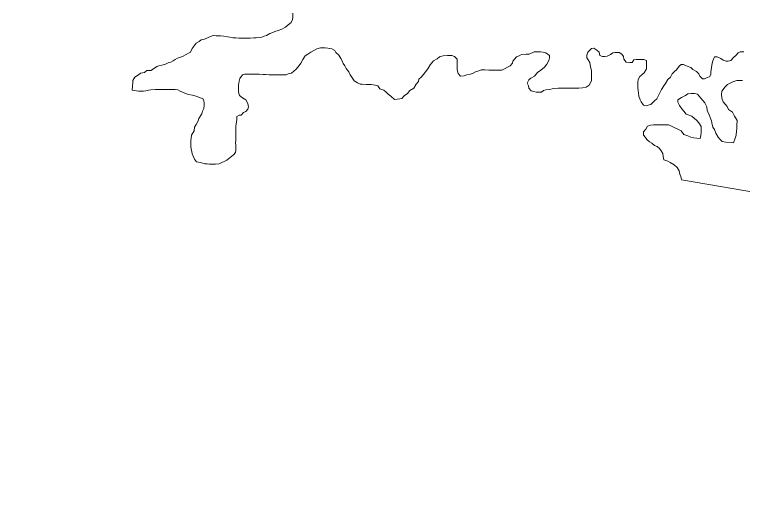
# Model space of a CAD drawing. Extents: x -1643653 to 4543381, y 1624270 to 13878484.
# Drawn here: x 620898 to 627581, y 8933785 to 8938395 of the extents above; entities that cross this region are included whole.
import ezdxf

# ---------------------------------------------------------------- set-up
doc = ezdxf.new("R2010")
doc.units = 0
doc.header["$LTSCALE"] = 160
doc.layers.add('25', color=7, linetype='Continuous', lineweight=13)
doc.layers.add('60', color=7, linetype='Continuous', lineweight=13)

msp = doc.modelspace()

# ---------------------------------------------------------------- linework, layer by layer
at = {"layer": '25'}
for points in [[(623452, 8938406.7), (623451.7, 8938371.7), (623449.1, 8938349.2), (623438.8, 8938321.7), (623411.2, 8938299.4), (623386, 8938279.5), (623353.3, 8938262.2), (623318.2, 8938249.9), (623288.2, 8938240.1), (623268.1, 8938230.2), (623240.5, 8938220.4), (623210.3, 8938203.1), (623190.3, 8938195.7), (623167.7, 8938188.3), (623147.7, 8938183.4), (623115.1, 8938181.2), (623095.1, 8938181.3), (623060.1, 8938179), (623032.6, 8938179.2), (623002.6, 8938179.4), (622977.6, 8938179.6), (622957.6, 8938179.7), (622930.1, 8938182.4), (622902.5, 8938182.6), (622875.1, 8938187.7), (622852.6, 8938190.4), (622820.1, 8938195.6), (622790.1, 8938200.8), (622770.1, 8938201), (622750.1, 8938201.1)], [(622750.1, 8938201.1), (622720.1, 8938201.3), (622697.5, 8938193.9), (622675, 8938184.1), (622642.3, 8938169.2), (622612.3, 8938161.9), (622592.1, 8938147.1), (622564.5, 8938132.2), (622546.8, 8938107.3), (622529.1, 8938084.9), (622513.9, 8938049.9), (622493.8, 8938040.1), (622473.7, 8938027.7), (622441, 8938010.4), (622413.4, 8938000.5), (622393.4, 8937993.2), (622373.3, 8937983.3), (622353.2, 8937970.9), (622333.1, 8937958.5), (622313, 8937953.6), (622282.9, 8937938.8), (622250.3, 8937931.5), (622222.8, 8937924.2), (622202.7, 8937916.8), (622172.6, 8937897), (622147.4, 8937882.1), (622112.4, 8937879.8), (622089.8, 8937862.5), (622054.7, 8937857.7), (622034.6, 8937840.3), (622001.9, 8937820.5), (621984.2, 8937790.6), (621984, 8937770.5), (621976, 8937700.5)], [(622846.5, 8937056.3), (622906.9, 8937106), (622927, 8937128.4), (622929.7, 8937150.9), (622929.9, 8937173.4), (622930.1, 8937196), (622927.7, 8937216), (622927.9, 8937238.6), (622928.1, 8937261.1), (622928.2, 8937281.1), (622928.4, 8937303.6), (622928.5, 8937326.2), (622928.7, 8937348.7), (622928.9, 8937368.7), (622931.5, 8937388.7), (622934.2, 8937408.8), (622939.3, 8937431.2), (622939.6, 8937458.8), (622959.7, 8937471.2), (622979.7, 8937471), (622999.9, 8937495.9), (623019.9, 8937503.3), (623040.1, 8937525.7), (623045.3, 8937548.2), (623040.5, 8937578.3), (623020.8, 8937611), (622990.9, 8937631.2), (622963.5, 8937651.4), (622956.2, 8937671.5), (622953.8, 8937691.5), (622954, 8937714.1), (622954.2, 8937746.6), (622959.5, 8937784.1), (622967.2, 8937806.6), (622990, 8937841.5), (623010.1, 8937848.9), (623030.1, 8937848.7), (623050.1, 8937848.6), (623070.1, 8937848.5), (623105.1, 8937848.2), (623125.1, 8937848.1), (623145.1, 8937848), (623180.1, 8937845.2), (623202.6, 8937845.1), (623235.1, 8937842.4), (623255.1, 8937842.2), (623287.6, 8937842), (623307.6, 8937841.9), (623327.6, 8937841.8), (623355.2, 8937841.6), (623390.2, 8937841.3), (623410.2, 8937851.2), (623440.3, 8937856), (623463, 8937875.9), (623483.1, 8937893.3), (623510.9, 8937925.7), (623526, 8937948.1), (623543.8, 8937983), (623566.6, 8938015.4), (623589.2, 8938032.8), (623619.4, 8938050.1), (623672.1, 8938079.8), (623707.2, 8938089.6), (623727.2, 8938089.5), (623749.7, 8938089.3), (623774.7, 8938086.7), (623809.7, 8938078.9), (623839.6, 8938066.2), (623846.9, 8938046.1), (623874.3, 8938023.4), (623894, 8937990.7), (623906.4, 8937970.6), (623913.7, 8937945.5), (623931, 8937922.9), (623943.4, 8937900.3), (623965.6, 8937870.1), (623980.4, 8937842.5), (623995.3, 8937819.8), (624015, 8937787.2), (624047.4, 8937766.9), (624069.8, 8937756.7), (624089.8, 8937756.6), (624124.8, 8937753.9), (624147.3, 8937753.7), (624172.3, 8937753.6), (624209.8, 8937745.8), (624232.3, 8937740.7), (624252.1, 8937713), (624287, 8937700.2), (624309.4, 8937682.6), (624329.2, 8937662.4), (624351.6, 8937644.7), (624386.4, 8937614.4), (624411.4, 8937616.8), (624434, 8937621.6), (624454, 8937624), (624474.2, 8937648.9), (624506.9, 8937671.2), (624527.1, 8937696.1), (624564.8, 8937718.4), (624585, 8937755.8)], [(624585, 8937755.8), (624605.2, 8937780.7), (624610.4, 8937803.2), (624630.6, 8937820.6), (624650.7, 8937843), (624693.7, 8937895.3), (624713.9, 8937932.7), (624744.2, 8937970.1), (624779.4, 8937989.9), (624799.6, 8938007.3), (624834.6, 8938014.6), (624872.2, 8938019.3), (624912.2, 8938019.1), (624937.1, 8938008.9), (624962, 8937986.2), (624961.8, 8937963.6), (624961.6, 8937936.1), (624961.4, 8937913.6), (624961.2, 8937886), (624971, 8937853.4), (624993.3, 8937828.2), (625025.8, 8937833), (625050.9, 8937840.4), (625083.5, 8937847.7), (625103.5, 8937855.1), (625128.7, 8937869.9), (625161.2, 8937877.2), (625181.3, 8937887.1), (625216.3, 8937886.8), (625251.3, 8937884.1), (625271.3, 8937884), (625291.3, 8937883.8), (625311.3, 8937883.7), (625331.3, 8937883.6), (625351.3, 8937883.5), (625371.4, 8937885.8), (625396.5, 8937895.7), (625424.1, 8937910.5), (625449.2, 8937925.4), (625469.4, 8937947.8), (625472, 8937967.8), (625507.4, 8938007.6), (625529.9, 8938015), (625552.5, 8938027.3), (625595.1, 8938032.1), (625622.6, 8938031.9), (625667.8, 8938051.6), (625687.8, 8938054), (625707.8, 8938053.8), (625727.8, 8938053.7), (625752.8, 8938051), (625775.2, 8938043.4), (625810.1, 8938020.6), (625809.9, 8937998.1), (625804.7, 8937973.1), (625784.5, 8937940.7), (625764.2, 8937910.8), (625729, 8937883.5), (625698.8, 8937863.6), (625671.1, 8937828.8), (625638.4, 8937811.5), (625618.3, 8937796.6), (625603.1, 8937764.1), (625617.9, 8937739), (625620.2, 8937718.9), (625642.5, 8937693.8), (625665, 8937688.6), (625687.5, 8937683.4), (625707.5, 8937683.3), (625735, 8937683.1), (625755.1, 8937698), (625775.2, 8937702.9), (625812.7, 8937707.7), (625835.3, 8937712.5), (625855.3, 8937717.4), (625887.8, 8937719.7), (625907.8, 8937719.6), (625927.8, 8937719.4), (625952.9, 8937719.2), (625985.4, 8937719), (626005.4, 8937718.9), (626040.4, 8937718.7), (626060.4, 8937718.5), (626080.4, 8937718.4), (626113, 8937720.7), (626145.5, 8937728), (626173.2, 8937747.8), (626196, 8937785.2), (626196.1, 8937805.3), (626196.3, 8937825.3), (626196.5, 8937857.8), (626194.2, 8937880.4), (626187, 8937915.5), (626179.8, 8937955.6), (626164.9, 8937978.2), (626152.6, 8937998.3), (626152.8, 8938023.3), (626160.5, 8938048.3), (626195.7, 8938083.2), (626215.8, 8938085.5), (626243.1, 8938067.8)], [(626243.1, 8938067.8), (626265.5, 8938050.2), (626272.8, 8938017.6), (626295.2, 8938009.9), (626317.7, 8938009.7), (626337.8, 8938012.1), (626370.4, 8938026.9), (626390.5, 8938044.3), (626410.6, 8938046.7), (626430.6, 8938046.6), (626450.6, 8938046.4), (626473, 8938031.2), (626487.8, 8938008.6), (626492.6, 8937986.1), (626514.9, 8937958.4), (626547.4, 8937955.7), (626569.9, 8937955.5), (626585.1, 8937977.9), (626605.2, 8937982.8), (626625.2, 8937982.7), (626645.2, 8937982.6), (626675.2, 8937982.3), (626700.1, 8937972.2), (626700, 8937952.1), (626699.8, 8937929.6), (626699.6, 8937897.1), (626679.2, 8937859.7), (626659.1, 8937844.8), (626639, 8937824.9), (626623.8, 8937797.4), (626621.1, 8937774.9), (626620.8, 8937742.4), (626620.7, 8937722.3), (626623, 8937694.8), (626625.3, 8937674.7), (626630.1, 8937644.7), (626642.3, 8937612), (626649.7, 8937592), (626672, 8937561.8), (626697, 8937556.6), (626717, 8937561.5), (626739.6, 8937568.8), (626772.3, 8937601.2), (626795, 8937621.1), (626812.8, 8937658.5), (626825.5, 8937680.9), (626838.2, 8937705.9), (626858.4, 8937740.8), (626876.1, 8937763.2), (626896.4, 8937798.1), (626919.1, 8937820.5), (626936.8, 8937850.4), (626957, 8937872.8), (626977.1, 8937887.7), (626999.8, 8937920.1), (627020, 8937935), (627040, 8937934.9), (627074.9, 8937922.1), (627107.3, 8937909.4), (627124.7, 8937889.2), (627159.6, 8937871.5), (627179.4, 8937851.3), (627189.2, 8937828.7), (627214.1, 8937806), (627234.1, 8937805.9), (627256.7, 8937815.8), (627279.2, 8937823.1), (627289.4, 8937845.6), (627292.1, 8937865.6), (627297.4, 8937908.1), (627302.7, 8937948.2), (627310.4, 8937970.6), (627323.2, 8938005.6), (627348.2, 8938005.4), (627383.1, 8937992.7), (627405.5, 8937975), (627430.4, 8937967.3), (627450.4, 8937967.2), (627475.5, 8937972.1), (627498.2, 8937999.4), (627523.4, 8938021.8), (627541, 8938044.2), (627561.1, 8938051.6), (627593.6, 8938053.9)], [(627581.6, 8937788.6), (627551.6, 8937788.8), (627529.1, 8937788.9), (627494, 8937776.7), (627473.9, 8937769.3), (627443.8, 8937751.9), (627423.6, 8937732.1), (627393.3, 8937692.2), (627388, 8937659.7), (627392.8, 8937627.1), (627405.1, 8937594.5), (627439.7, 8937551.7), (627454.5, 8937521.6), (627489.4, 8937498.8), (627509.1, 8937461.1), (627531.3, 8937420.9), (627531, 8937375.8), (627530.7, 8937345.8), (627528.1, 8937325.8), (627522.8, 8937288.3), (627515.1, 8937258.3), (627499.7, 8937218.3), (627477.2, 8937218.5), (627427.2, 8937223.8)], [(621976, 8937700.5), (622035.9, 8937692.6), (622061, 8937692.4), (622081, 8937692.3), (622103.5, 8937694.7), (622126, 8937699.5), (622148.6, 8937704.4), (622191.1, 8937706.6), (622218.6, 8937706.4), (622238.6, 8937706.3), (622273.6, 8937706), (622303.7, 8937705.8), (622338.7, 8937705.6), (622373.7, 8937705.4), (622396.2, 8937702.7), (622418.6, 8937692.6), (622456, 8937674.8), (622490.9, 8937662), (622530.9, 8937654.3), (622565.8, 8937646.5), (622603.2, 8937628.8), (622625.7, 8937623.6), (622635.5, 8937603.5), (622637.9, 8937583.5), (622637.7, 8937563.4), (622635, 8937533.4), (622622.3, 8937508.5), (622617.1, 8937483.4), (622589.3, 8937441.1), (622584.1, 8937418.6), (622566.3, 8937386.2), (622551.1, 8937361.2), (622545.9, 8937326.2), (622523.1, 8937288.8), (622517.8, 8937258.8), (622517.7, 8937238.8), (622517.5, 8937206.2), (622517.3, 8937186.2), (622519.6, 8937158.6), (622524.4, 8937138.6), (622529.3, 8937116), (622536.6, 8937095.9), (622548.9, 8937065.8), (622568.7, 8937043.2), (622606.2, 8937035.4), (622643.6, 8937025.1), (622666.1, 8937022.5), (622686.1, 8937022.3), (622706.1, 8937022.2), (622741.2, 8937022), (622776.2, 8937024.3), (622846.5, 8937056.3)], [(627427.2, 8937223.8), (627394.8, 8937229), (627374.9, 8937249.2), (627357.6, 8937269.3), (627337.8, 8937307), (627323.1, 8937339.7), (627308.2, 8937362.3), (627301, 8937399.9), (627296.2, 8937419.9), (627274.1, 8937472.7), (627256.9, 8937515.3), (627254.6, 8937547.9), (627234.9, 8937585.6), (627217.6, 8937605.7), (627200.2, 8937625.9), (627168, 8937663.6), (627140.5, 8937668.8), (627110.5, 8937669), (627080.5, 8937666.7), (627057.8, 8937651.8), (627022.7, 8937632.1), (626987.5, 8937612.3), (626987.3, 8937589.7), (627004.6, 8937559.6), (627024.4, 8937529.4), (627044.2, 8937509.2), (627064.1, 8937481.6), (627116.4, 8937461.2), (627161.2, 8937423.3), (627181, 8937400.7), (627203.2, 8937365.5), (627203.1, 8937345.5), (627202.8, 8937315.4), (627200.1, 8937285.4), (627192.4, 8937257.9), (627162.4, 8937260.6), (627134.9, 8937263.3), (627107.5, 8937268.5), (627080, 8937281.2), (627042.6, 8937293.9), (627017.8, 8937326.7), (626983, 8937344.4), (626960.5, 8937354.6), (626930.6, 8937369.8), (626900.7, 8937382.5), (626870.7, 8937382.7), (626840.7, 8937382.9), (626820.7, 8937383), (626795.7, 8937383.2), (626765.7, 8937383.4), (626735.6, 8937378.6), (626710.6, 8937371.2), (626695.3, 8937343.8), (626672.6, 8937318.9), (626672.4, 8937286.4), (626692.2, 8937266.2), (626704.6, 8937246.1), (626727, 8937225.9), (626749.4, 8937213.3), (626774.2, 8937193.1), (626796.7, 8937182.9), (626819, 8937165.2), (626833.9, 8937142.6), (626848.7, 8937117.5), (626853.5, 8937089.9), (626860.8, 8937059.8), (626895.7, 8937047.1), (626918.1, 8937036.9), (626953, 8937014.2), (626980.3, 8936991.4), (627000, 8936958.8), (627007.3, 8936928.7), (627014.7, 8936908.6), (627021.7, 8936879.6)], [(627021.9, 8936878.5), (627718.8, 8936757.5), (627790.7, 8936796.4), (628157.6, 8936893.1), (628218, 8936915.4), (628265.5, 8936920.2), (628323.2, 8936954.9), (628395.9, 8936974.5), (628455.9, 8936966.7)]]:
    msp.add_lwpolyline(points, dxfattribs=at)
at = {"layer": '60', "lineweight": 25}
msp.add_spline([(814781, 9009175.5), (814787.2, 9009173.4), (814796.9, 9009173.4), (814799.4, 9009172.4), (814805.1, 9009174.5), (814805.6, 9009176.5), (814811.7, 9009179.5), (814811.7, 9009179.5), (814801.5, 9009181), (814790.7, 9009181.5), (814784.1, 9009183.1), (814777.4, 9009185.1), (814778.4, 9009175.5)], degree=3, dxfattribs=at)

doc.saveas('drawing.dxf')
